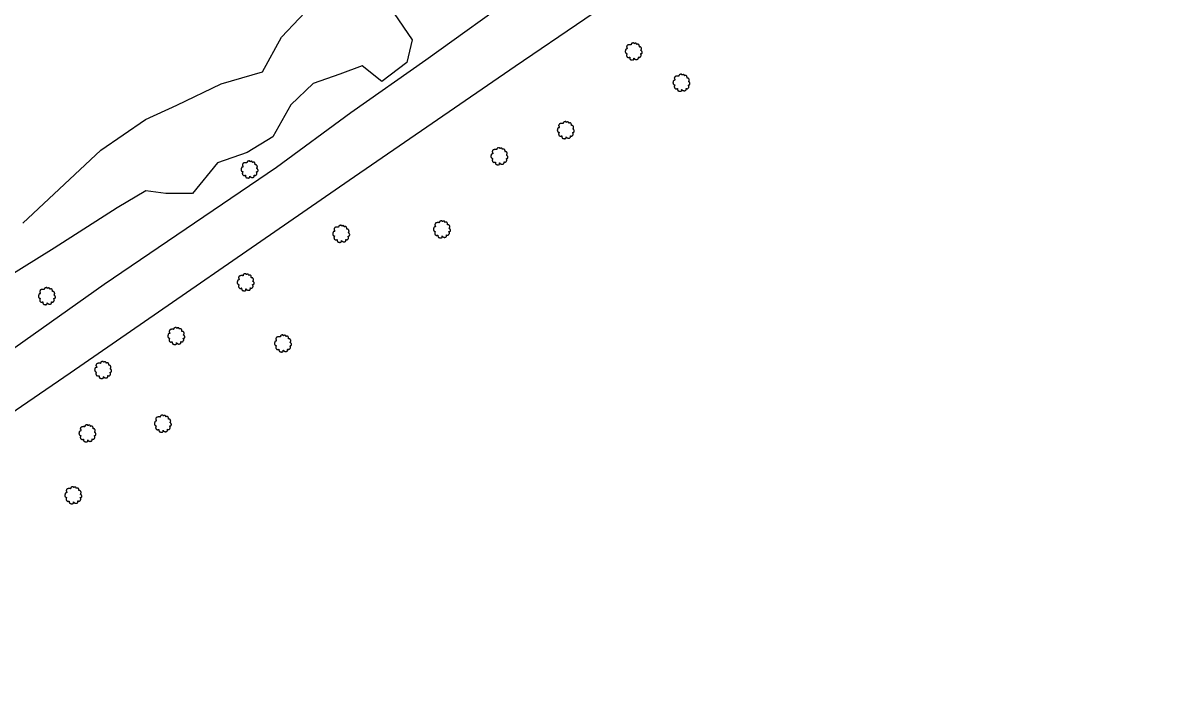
# Model space of a CAD drawing. Extents: x 1901471 to 1963503, y 756461 to 799997.
# Drawn here: x 1914448.6 to 1914931.1, y 763082.9 to 763357.3 of the extents above; entities that cross this region are included whole.
import ezdxf

# ---------------------------------------------------------------- set-up
doc = ezdxf.new("R2010")
doc.units = 0
doc.layers.add('RD_EX_Road', color=7, linetype='Continuous')
doc.layers.add('RD_EX_VEG', color=7, linetype='Continuous')

# ---------------------------------------------------------------- blocks, each defined once
blk = doc.blocks.new('T2')
at = {"layer": 'RD_EX_VEG'}
for points in [[(0.05233333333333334, 7.213166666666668), (-0.24750000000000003, 7.238166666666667), (-0.5723333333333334, 7.138166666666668), (-0.8222500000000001, 7.038250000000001), (-1.0471666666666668, 6.963250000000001), (-1.2720833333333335, 6.863250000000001), (-1.5719166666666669, 6.688416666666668), (-1.7968333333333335, 6.488416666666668), (-1.9218333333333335, 6.2385833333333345), (-1.9718333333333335, 6.013666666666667), (-2.0217500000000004, 5.738833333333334), (-2.0217500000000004, 5.563833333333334), (-2.146666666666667, 5.538833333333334), (-2.296666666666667, 5.563833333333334), (-2.5465000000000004, 5.638833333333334), (-2.796416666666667, 5.638833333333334), (-3.0463333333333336, 5.638833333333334), (-3.3961666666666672, 5.613833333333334), (-3.7460000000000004, 5.613833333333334), (-4.020833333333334, 5.563833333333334), (-4.345750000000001, 5.513916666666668), (-4.720583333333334, 5.389000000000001), (-5.0704166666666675, 5.264000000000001), (-5.37025, 5.014083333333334), (-5.620166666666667, 4.539333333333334), (-5.745166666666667, 4.189500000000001), (-5.895083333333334, 3.9395833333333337), (-5.745166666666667, 3.489833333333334), (-5.570166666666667, 3.139916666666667), (-5.545250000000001, 2.9400000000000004), (-5.470250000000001, 2.5152500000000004), (-5.37025, 2.2903333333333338), (-5.245333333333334, 2.0903333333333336), (-5.320250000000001, 2.065416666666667), (-5.695166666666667, 2.015416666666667), (-5.995000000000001, 1.9155000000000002), (-6.419833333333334, 1.6905833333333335), (-6.644750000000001, 1.465666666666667), (-6.744750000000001, 1.1407500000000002), (-6.769666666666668, 0.7909166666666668), (-6.869583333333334, 0.5910833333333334), (-6.944583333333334, 0.3161666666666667), (-6.969583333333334, 0.2411666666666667), (-7.019583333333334, -0.08366666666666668), (-6.9195833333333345, -0.5335000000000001), (-6.894583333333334, -0.8833333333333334), (-6.769666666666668, -1.1082500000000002), (-6.619750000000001, -1.2830833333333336), (-6.444833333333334, -1.5330000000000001), (-6.045000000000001, -1.7579166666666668), (-5.7201666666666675, -1.8579166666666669), (-5.520250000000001, -1.8828333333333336), (-5.695166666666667, -2.382666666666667), (-5.745166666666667, -2.7325000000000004), (-5.870083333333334, -3.132333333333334), (-5.870083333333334, -3.2072500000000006), (-5.920000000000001, -3.682083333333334), (-5.770166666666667, -4.007000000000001), (-5.695166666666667, -4.38175), (-5.520250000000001, -4.606666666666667), (-5.245333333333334, -4.906583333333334), (-4.9205000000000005, -5.131416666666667), (-4.420666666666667, -5.256416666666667), (-4.020833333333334, -5.231416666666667), (-3.4460833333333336, -5.056500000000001), (-3.1962500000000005, -4.9815000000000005), (-3.2212500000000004, -5.156416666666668), (-3.1962500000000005, -5.531333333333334), (-3.1962500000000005, -5.956083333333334), (-3.0463333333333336, -6.280916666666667), (-2.946333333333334, -6.555833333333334), (-2.796416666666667, -6.805750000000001), (-2.4715000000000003, -7.030583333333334), (-2.07175, -7.1055833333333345), (-1.6469166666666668, -7.2555000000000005), (-1.1970833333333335, -7.330500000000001), (-0.6973333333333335, -7.355500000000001), (-0.09758333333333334, -7.205583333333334), (0.17725000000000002, -7.080583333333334), (0.27725000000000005, -6.905666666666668), (0.47716666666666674, -6.530833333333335), (0.4271666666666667, -6.3059166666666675), (0.4521666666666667, -5.706166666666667), (0.5520833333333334, -5.881166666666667), (0.7270833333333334, -6.231000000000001), (1.2268333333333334, -6.530833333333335), (1.626666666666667, -6.705750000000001), (2.101416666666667, -6.8557500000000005), (2.4013333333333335, -6.930666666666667), (2.8760833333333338, -6.8557500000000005), (3.2510000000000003, -6.780750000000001), (3.6257500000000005, -6.655750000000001), (3.9256666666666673, -6.380916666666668), (4.100583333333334, -6.106000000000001), (4.1505833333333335, -5.831166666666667), (4.2255, -5.456333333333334), (4.275500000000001, -5.281416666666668)], [(4.275500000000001, -5.281416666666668), (4.200583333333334, -5.106416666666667), (4.1505833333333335, -4.856583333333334), (4.2255, -4.881583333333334), (4.4004166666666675, -4.931583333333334), (4.675333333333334, -5.056500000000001), (4.900250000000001, -5.131416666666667), (5.225083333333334, -5.106416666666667), (5.500000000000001, -5.006500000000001), (5.949750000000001, -4.731583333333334), (6.224666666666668, -4.256833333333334), (6.499500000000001, -3.8570000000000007), (6.5745000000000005, -3.5321666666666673), (6.524500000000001, -3.3072500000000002), (6.499500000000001, -2.8075000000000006), (6.299583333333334, -2.5575833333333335), (6.249583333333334, -2.432666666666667), (6.1496666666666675, -2.0328333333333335), (6.224666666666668, -1.9828333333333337), (6.499500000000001, -1.9328333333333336), (6.874333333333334, -1.8079166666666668), (7.149250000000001, -1.6830000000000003), (7.374166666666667, -1.5080000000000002), (7.449083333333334, -1.2830833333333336), (7.424166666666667, -0.8833333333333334), (7.4740833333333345, -0.48350000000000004), (7.399166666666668, -0.3335), (7.299166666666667, -0.1836666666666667), (7.224166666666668, 0.016333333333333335), (7.074250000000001, 0.16616666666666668), (6.974333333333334, 0.3161666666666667), (6.874333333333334, 0.41608333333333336), (6.749416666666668, 0.5660833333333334), (6.5745000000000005, 0.6910000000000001), (6.424583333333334, 0.7410000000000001), (6.374583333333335, 0.8909166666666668), (6.524500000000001, 1.0908333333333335), (6.5745000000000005, 1.1907500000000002), (6.599416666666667, 1.4156666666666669), (6.824416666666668, 1.7655000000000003), (6.874333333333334, 2.1653333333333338), (6.824416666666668, 2.590166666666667), (6.774416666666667, 2.8650833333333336), (6.624416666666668, 3.139916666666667), (6.424583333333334, 3.3898333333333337), (6.299583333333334, 3.5647500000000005), (6.124666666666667, 3.689666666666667), (5.799833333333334, 3.814666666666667), (5.549916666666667, 3.864583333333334), (5.200083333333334, 3.864583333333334), (5.000166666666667, 3.9145833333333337), (5.025166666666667, 3.964583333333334), (5.025166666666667, 4.1145000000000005), (5.025166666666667, 4.389416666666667), (4.950166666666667, 4.839166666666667), (4.800250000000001, 5.339), (4.800250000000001, 5.364000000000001), (4.7002500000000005, 5.613833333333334), (4.475416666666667, 5.813750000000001), (4.3005, 5.913666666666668), (4.100583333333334, 6.038666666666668), (3.850666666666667, 6.063666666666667), (3.5508333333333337, 6.063666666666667), (3.2759166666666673, 6.013666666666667), (3.0760000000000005, 5.913666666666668), (2.9010833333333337, 5.788750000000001), (2.8260833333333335, 5.938666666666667), (2.726166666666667, 6.2385833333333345), (2.676166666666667, 6.3885000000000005), (2.52625, 6.563416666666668), (2.301416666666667, 6.7633333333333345), (1.8515000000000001, 6.888250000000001), (1.2268333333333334, 6.813333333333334), (0.9269166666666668, 6.613416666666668), (0.7770000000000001, 6.438500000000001), (0.7270833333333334, 6.563416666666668), (0.5270833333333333, 6.7633333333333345), (0.4271666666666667, 6.938250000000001), (0.25225000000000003, 7.063250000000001), (0.10233333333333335, 7.163166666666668), (0.0023333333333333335, 7.213166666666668)]]:
    blk.add_spline(points, degree=3, dxfattribs=at)

msp = doc.modelspace()

# ---------------------------------------------------------------- linework, layer by layer
at = {"layer": 'RD_EX_Road'}
for points in [[(1914432.7600000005, 763186.5300000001), (1914468.3700000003, 763210.7600000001), (1914585.1800000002, 763291.4900000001), (1914654.7500000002, 763339.1900000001), (1914742.2200000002, 763398.8900000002), (1914825.6300000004, 763453.7900000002), (1914880.0700000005, 763491.4400000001), (1914955.5400000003, 763542.0900000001), (1915011.64, 763580.2000000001), (1915065.7100000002, 763616.1800000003), (1915116.64, 763651.5200000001), (1915148.0200000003, 763673.3)], [(1913777.7200000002, 762772.05), (1913797.4800000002, 762786.2400000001), (1913817.4000000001, 762801.7700000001), (1913877.3200000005, 762835.4200000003), (1913936.2900000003, 762871.8), (1914010.9500000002, 762919.56), (1914065.2200000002, 762955.2500000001), (1914143.9600000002, 763005.6700000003), (1914223.0100000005, 763058.7700000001), (1914282.7700000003, 763100.8800000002), (1914350.2100000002, 763147.5400000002), (1914399.9300000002, 763189.3400000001), (1914482.5800000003, 763247.9400000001), (1914554.7300000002, 763296.9300000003), (1914585.9200000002, 763319.9100000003), (1914617.2900000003, 763341.8700000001), (1914657.3300000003, 763370.8400000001), (1914706.2300000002, 763403.6000000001), (1914752.1800000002, 763434.4100000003), (1914812.7100000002, 763475.1000000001), (1914850.7300000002, 763500.3900000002), (1914926.9400000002, 763551.9600000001), (1915015.1500000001, 763611.4800000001), (1915085.8300000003, 763659.9200000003)]]:
    msp.add_lwpolyline(points, dxfattribs=at)
at = {"layer": 'RD_EX_VEG'}
for points in [[(1914596.5300000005, 763372.4900000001), (1914611.64, 763350.2400000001), (1914609.3200000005, 763340.7700000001), (1914598.8500000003, 763332.8), (1914590.7100000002, 763339.4400000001), (1914581.2500000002, 763335.9500000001), (1914570.1200000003, 763331.9700000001), (1914560.8200000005, 763323.0000000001), (1914553.1800000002, 763309.7100000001), (1914542.5500000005, 763303.07), (1914530.0900000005, 763298.7500000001), (1914519.6300000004, 763285.8800000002), (1914508.5000000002, 763285.8800000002), (1914500.0300000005, 763287.0400000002), (1914488.0700000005, 763279.9000000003), (1914461.6700000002, 763263.0400000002), (1914414.1700000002, 763233.4800000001)], [(1914448.5400000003, 763273.5000000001), (1914481.2600000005, 763304.06), (1914499.8700000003, 763316.9400000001), (1914512.9900000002, 763322.9200000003), (1914531.5900000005, 763331.8800000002), (1914548.8600000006, 763336.8700000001), (1914556.8300000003, 763351.4000000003), (1914571.6100000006, 763367.1800000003)]]:
    msp.add_lwpolyline(points, dxfattribs=at)

# ---------------------------------------------------------------- block references
at = {"layer": 'RD_EX_VEG', "xscale": 0.4921259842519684, "yscale": 0.4921259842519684}
for p in [(1914704.2800000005, 763345.4600000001), (1914724.2800000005, 763332.3400000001), (1914675.8400000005, 763312.4900000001), (1914648.0200000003, 763301.55), (1914543.3800000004, 763296.0100000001), (1914581.7700000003, 763269.05), (1914623.9600000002, 763270.9300000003), (1914541.7700000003, 763248.7400000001), (1914458.5100000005, 763242.9400000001), (1914512.7000000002, 763226.2400000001), (1914557.39, 763223.1100000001), (1914482.0700000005, 763212.0200000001), (1914507.0800000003, 763189.5100000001), (1914475.5100000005, 763185.4500000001), (1914469.5700000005, 763159.5100000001)]:
    msp.add_blockref('T2', p, dxfattribs=at)

doc.saveas('drawing.dxf')
